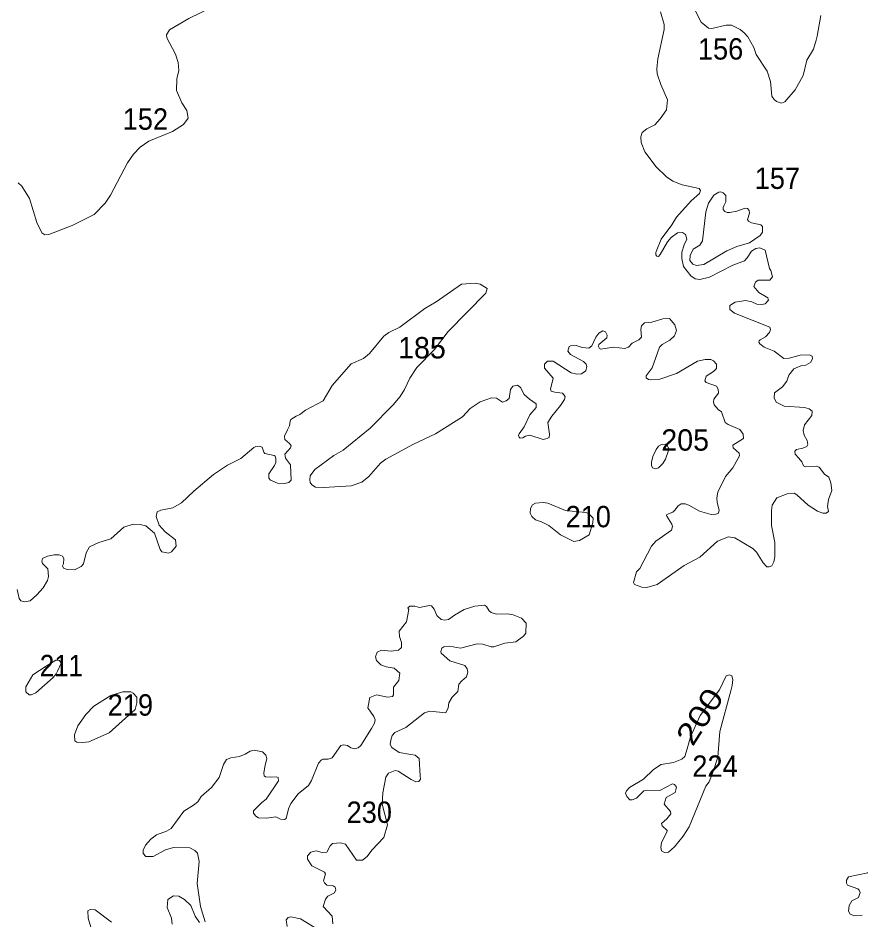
# Model space of a CAD drawing. Extents: x 499.9 to 555.3, y 9281.5 to 9336.8.
# Drawn here: x 517.78 to 524.08, y 9290.01 to 9296.75 of the extents above; entities that cross this region are included whole.
import ezdxf
from ezdxf.enums import TextEntityAlignment as Align

# ---------------------------------------------------------------- set-up
doc = ezdxf.new("R2010")
doc.units = 0
doc.header["$LTSCALE"] = 0.064
doc.layers.add('2', color=7, linetype='Continuous', lineweight=13)
doc.layers.add('21', color=7, linetype='Continuous')
doc.layers.add('61', color=7, linetype='Continuous')

msp = doc.modelspace()

# ---------------------------------------------------------------- linework, layer by layer
at = {"layer": '2'}
for points in [[(523.7837, 9296.7727), (523.7578, 9296.6182), (523.7487, 9296.5884), (523.7291, 9296.5232), (523.6789, 9296.4391), (523.6517, 9296.3246), (523.5912, 9296.217), (523.5154, 9296.1281), (523.4894, 9296.1188), (523.4519, 9296.1303), (523.4363, 9296.1464), (523.419, 9296.1714), (523.4079, 9296.2792), (523.3821, 9296.3564), (523.3004, 9296.481), (523.2842, 9296.5352), (523.2393, 9296.6135), (523.2122, 9296.6453), (523.1814, 9296.6695), (523.1151, 9296.7008), (523.0763, 9296.7008), (522.9685, 9296.6759), (522.9436, 9296.6793), (522.8905, 9296.7244), (522.8139, 9296.872)], [(517.7802, 9295.5217), (517.8084, 9295.4973), (517.8661, 9295.4039), (517.9198, 9295.2245), (517.958, 9295.1473), (517.9799, 9295.1335), (518.0102, 9295.1353), (518.1845, 9295.2034), (518.3493, 9295.2842), (518.4324, 9295.3707), (518.4713, 9295.4302), (518.5984, 9295.6713), (518.6445, 9295.7365), (518.6938, 9295.7874), (518.7582, 9295.8323), (518.935, 9295.9051), (519.018, 9295.9578), (519.0516, 9296.0044), (519.0437, 9296.0627), (519.0054, 9296.1209), (518.9647, 9296.2117), (518.9676, 9296.3008), (518.9833, 9296.3629), (518.9785, 9296.4225), (518.9576, 9296.4838), (518.8921, 9296.607), (518.8917, 9296.6301), (518.9136, 9296.6659), (519.0567, 9296.752), (519.2374, 9296.8376)], [(522.5854, 9296.8007), (522.6136, 9296.7066), (522.6138, 9296.6684), (522.5659, 9296.4505), (522.5581, 9296.3741), (522.5613, 9296.3375), (522.5873, 9296.2585), (522.6374, 9296.1421), (522.6312, 9296.0687), (522.584, 9295.9998), (522.5429, 9295.9556), (522.4824, 9295.9246), (522.4472, 9295.8989), (522.4388, 9295.8647), (522.4412, 9295.8243), (522.4679, 9295.7535), (522.5534, 9295.6411), (522.6292, 9295.5668), (522.6766, 9295.5342), (522.7467, 9295.5056), (522.8756, 9295.4789), (522.8854, 9295.4642), (522.8762, 9295.4407), (522.8144, 9295.3864), (522.7057, 9295.2652), (522.6711, 9295.2078), (522.5904, 9295.099), (522.558, 9295.0212), (522.5507, 9295.0001), (522.551, 9294.9838), (522.5581, 9294.9719), (522.5696, 9294.9696), (522.5839, 9294.9857), (522.638, 9295.0808), (522.6659, 9295.1136), (522.7135, 9295.1471)], [(522.7135, 9295.1471), (522.7492, 9295.1498), (522.7712, 9295.1362), (522.7821, 9295.0991), (522.7619, 9295.0585), (522.746, 9295.002)], [(522.746, 9295.002), (522.7447, 9294.9565), (522.7583, 9294.896), (522.8126, 9294.8267), (522.8454, 9294.8024), (522.8804, 9294.7993), (522.9505, 9294.8164), (523.1264, 9294.9057), (523.2137, 9294.9378), (523.2345, 9294.96), (523.2648, 9295.0107), (523.2977, 9295.031), (523.3277, 9295.0347), (523.3683, 9295.0175), (523.4002, 9294.8809), (523.4102, 9294.8659), (523.422, 9294.8184), (523.4023, 9294.793), (523.3152, 9294.7938), (523.2969, 9294.7786), (523.2844, 9294.7451), (523.3195, 9294.7011), (523.3873, 9294.661), (523.3916, 9294.6514), (523.393, 9294.6427), (523.3681, 9294.6158), (523.3435, 9294.6116), (523.3062, 9294.6147), (523.2687, 9294.6306), (523.221, 9294.6413), (523.1439, 9294.6287), (523.1031, 9294.6047), (523.1048, 9294.5727), (523.1392, 9294.5468), (523.4023, 9294.4413), (523.4091, 9294.4243), (523.401, 9294.4023), (523.3698, 9294.3696), (523.3317, 9294.3462), (523.322, 9294.3382), (523.3198, 9294.3294), (523.3274, 9294.3156), (523.3603, 9294.2916), (523.4359, 9294.2615), (523.5083, 9294.2074), (523.5487, 9294.2089), (523.6297, 9294.233), (523.6991, 9294.2342), (523.7198, 9294.2253), (523.7229, 9294.204), (523.7081, 9294.1781), (523.6722, 9294.1564), (523.6341, 9294.1513), (523.5834, 9294.1299), (523.545, 9294.0813), (523.5304, 9294.0385), (523.4988, 9293.9945), (523.4371, 9293.9506), (523.4352, 9293.9118), (523.4513, 9293.8804), (523.5092, 9293.851), (523.6619, 9293.8395), (523.6967, 9293.8308), (523.7194, 9293.812), (523.7162, 9293.7799), (523.6617, 9293.7095), (523.6516, 9293.6685), (523.6586, 9293.6334), (523.6816, 9293.5927), (523.6876, 9293.5628), (523.6788, 9293.5493), (523.6494, 9293.5367), (523.6022, 9293.5262), (523.5906, 9293.5125), (523.5917, 9293.491), (523.6201, 9293.4615), (523.6432, 9293.4331), (523.6539, 9293.4042), (523.6694, 9293.3959), (523.7513, 9293.4012), (523.7728, 9293.3941), (523.812, 9293.3416), (523.8442, 9293.3197), (523.8601, 9293.2755), (523.8664, 9293.2195), (523.8407, 9293.1517), (523.8347, 9293.1), (523.8405, 9293.0629), (523.8233, 9293.0503), (523.7996, 9293.0485), (523.7586, 9293.0642), (523.6895, 9293.1098), (523.6052, 9293.1871), (523.5838, 9293.1995), (523.5335, 9293.1952)], [(522.1219, 9294.2975), (522.124, 9294.3122), (522.1837, 9294.3623), (522.186, 9294.3817), (522.1746, 9294.4072), (522.1533, 9294.4136), (522.1228, 9294.3964), (522.1008, 9294.3659), (522.0723, 9294.3021), (522.0502, 9294.2854), (521.9982, 9294.2891), (521.9542, 9294.3039), (521.9133, 9294.3025), (521.9026, 9294.2968), (521.8933, 9294.2619), (521.9116, 9294.2364), (522.0094, 9294.1852), (522.0299, 9294.165), (522.0332, 9294.1495), (522.0257, 9294.115), (521.9954, 9294.0912), (521.9605, 9294.091), (521.9177, 9294.1009), (521.7814, 9294.186), (521.7409, 9294.1863), (521.7178, 9294.1649), (521.718, 9294.1355), (521.7828, 9294.0588), (521.7628, 9293.9787), (521.7682, 9293.9633), (521.7949, 9293.954), (521.8528, 9293.9488), (521.8717, 9293.9228), (521.8668, 9293.9008), (521.8382, 9293.8554), (521.7719, 9293.7757), (521.7438, 9293.7271), (521.7558, 9293.6406), (521.7523, 9293.6169), (521.7368, 9293.6072), (521.7082, 9293.6016), (521.6079, 9293.6339), (521.5746, 9293.626), (521.5553, 9293.6138), (521.5362, 9293.611), (521.527, 9293.6175), (521.5235, 9293.6303), (521.5274, 9293.6442), (521.5653, 9293.6954), (521.6069, 9293.7843), (521.6563, 9293.8399), (521.6558, 9293.8684), (521.6054, 9293.9027), (521.5664, 9293.9383), (521.5394, 9293.9905), (521.5146, 9294.0075), (521.4819, 9294.001), (521.4641, 9293.976), (521.4538, 9293.9077), (521.4307, 9293.8901), (521.4047, 9293.8814), (521.3595, 9293.9092), (521.3207, 9293.9125), (521.2355, 9293.8831), (521.1614, 9293.8335), (521.105, 9293.7711), (520.9014, 9293.6436), (520.7367, 9293.5654), (520.5305, 9293.4542), (520.4916, 9293.4248), (520.4041, 9293.3233), (520.3514, 9293.2821), (520.2718, 9293.2538), (520.068, 9293.2412), (520.0055, 9293.2446), (519.9767, 9293.2608), (519.965, 9293.2782), (519.9622, 9293.2992), (519.966, 9293.3296), (519.999, 9293.3762), (520.1415, 9293.4809), (520.2121, 9293.5212), (520.4139, 9293.6847), (520.585, 9293.8591), (520.6376, 9293.9228), (520.6708, 9293.9755), (520.7097, 9294.0591), (520.764, 9294.1396), (520.8944, 9294.2734), (520.9973, 9294.4098), (521.2783, 9294.6956), (521.2885, 9294.7299), (521.2371, 9294.7624), (521.199, 9294.7713), (521.0977, 9294.7641)], [(521.0977, 9294.7641), (520.9076, 9294.631), (520.8218, 9294.5815), (520.6355, 9294.4427), (520.5535, 9294.4015), (520.5161, 9294.3753)], [(523.4399, 9292.8294), (523.4397, 9292.723), (523.4333, 9292.6857), (523.4186, 9292.6549), (523.3981, 9292.6481), (523.3799, 9292.6486), (523.3535, 9292.6769), (523.3029, 9292.7586), (523.2751, 9292.7847), (523.1419, 9292.8662), (523.0934, 9292.8717), (523.0128, 9292.841), (522.8786, 9292.7195), (522.7612, 9292.658), (522.5613, 9292.5169), (522.4842, 9292.493), (522.446, 9292.4948), (522.3919, 9292.5149), (522.3835, 9292.5304), (522.4052, 9292.6098), (522.43, 9292.6363), (522.518, 9292.8026), (522.5514, 9292.8409), (522.6664, 9292.9234), (522.6755, 9292.9497), (522.6712, 9292.9682), (522.632, 9293.0261), (522.6308, 9293.0349), (522.6336, 9293.0405), (522.677, 9293.0566), (522.6917, 9293.0725), (522.7173, 9293.104), (522.7396, 9293.1197), (522.7702, 9293.1203), (522.7968, 9293.1104), (522.878, 9293.0636), (522.9642, 9293.039), (522.9998, 9293.042), (523.0193, 9293.0504), (523.0242, 9293.0714), (523.0088, 9293.1305), (523.0071, 9293.1642), (523.0144, 9293.2062), (523.071, 9293.3229), (523.125, 9293.3897), (523.1769, 9293.4783), (523.1748, 9293.4982), (523.1284, 9293.5387), (523.1253, 9293.5591), (523.2071, 9293.6095), (523.2034, 9293.6418), (523.1783, 9293.6759), (523.0905, 9293.7134), (523.0681, 9293.7293), (523.0425, 9293.8079), (523.0169, 9293.8248), (522.9871, 9293.8612), (522.9812, 9293.8838), (522.9842, 9293.9016), (523.0194, 9293.9468), (523.0162, 9293.9778), (523.0029, 9293.9989), (522.928, 9294.0272), (522.9177, 9294.0388), (522.9266, 9294.0738), (522.9808, 9294.1096), (523.0034, 9294.1323), (523.0034, 9294.164), (522.9807, 9294.1898), (522.9607, 9294.1989), (522.9186, 9294.1991), (522.8618, 9294.1867), (522.7045, 9294.0957), (522.5812, 9294.0514), (522.5136, 9294.0464), (522.4947, 9294.0506), (522.4772, 9294.0615), (522.478, 9294.0762), (522.5234, 9294.1378), (522.5774, 9294.2929), (522.5977, 9294.3113), (522.6552, 9294.344), (522.6898, 9294.3775), (522.7042, 9294.4164), (522.6933, 9294.4585), (522.6516, 9294.5076), (522.6028, 9294.5046), (522.5207, 9294.4795), (522.4656, 9294.4739), (522.4429, 9294.4525), (522.4373, 9294.4235), (522.4424, 9294.3667), (522.4237, 9294.3469), (522.3742, 9294.3219), (522.3458, 9294.2907)], [(520.5161, 9294.3753), (520.4079, 9294.2453), (520.3648, 9294.2068), (520.2706, 9294.1663), (520.1294, 9294.0049), (520.0618, 9293.8901), (519.9295, 9293.8207), (519.8879, 9293.7892), (519.8606, 9293.7759), (519.821, 9293.7501), (519.8143, 9293.7388), (519.8101, 9293.703), (519.7964, 9293.6723), (519.7731, 9293.627), (519.7767, 9293.6005), (519.8107, 9293.5714), (519.8176, 9293.5619), (519.8233, 9293.5542), (519.8192, 9293.5379), (519.8016, 9293.5189), (519.7748, 9293.4901), (519.7795, 9293.4609), (519.8181, 9293.411), (519.8236, 9293.2968), (519.8052, 9293.2797), (519.7721, 9293.2713), (519.7197, 9293.2729), (519.6686, 9293.2963), (519.6568, 9293.3118), (519.6554, 9293.3443), (519.6991, 9293.4075), (519.7077, 9293.4296), (519.7086, 9293.4604), (519.703, 9293.4752), (519.6948, 9293.4802), (519.6272, 9293.4955), (519.6189, 9293.5067), (519.6053, 9293.5446), (519.585, 9293.5509), (519.5586, 9293.549), (519.5431, 9293.5418), (519.4475, 9293.4587), (519.3456, 9293.4093), (519.2413, 9293.3397), (519.0943, 9293.215), (519.0034, 9293.1261), (518.9388, 9293.0884), (518.8475, 9293.0724), (518.8215, 9293.0592), (518.8134, 9293.0256), (518.8345, 9292.9588), (518.8801, 9292.91), (518.9578, 9292.8501), (518.9639, 9292.8035), (518.9286, 9292.7601), (518.9054, 9292.7511), (518.8549, 9292.7602), (518.843, 9292.7789), (518.8018, 9292.8987), (518.7366, 9292.956), (518.6946, 9292.9654), (518.6422, 9292.967), (518.571, 9292.9456), (518.475, 9292.8572), (518.3843, 9292.83), (518.3157, 9292.7988), (518.2894, 9292.7531), (518.2698, 9292.6692), (518.2531, 9292.6513), (518.203, 9292.6261), (518.1472, 9292.6282), (518.1208, 9292.6369), (518.1132, 9292.6552), (518.1206, 9292.6694), (518.1216, 9292.711), (518.1133, 9292.7285), (518.0874, 9292.7384), (518.0501, 9292.7378), (518, 9292.7284), (517.9626, 9292.7111), (517.9572, 9292.6916), (517.9623, 9292.674), (518.003, 9292.6322), (518.0089, 9292.5757), (517.9997, 9292.5456), (517.9674, 9292.4908), (517.9219, 9292.4373), (517.8708, 9292.3929), (517.8281, 9292.3852), (517.802, 9292.3937), (517.7875, 9292.4114), (517.7739, 9292.4777)], [(522.3458, 9294.2907), (522.3178, 9294.2808), (522.2334, 9294.2913), (522.1383, 9294.2772), (522.1282, 9294.2808), (522.1219, 9294.2975)], [(523.5335, 9293.1952), (523.4553, 9293.164), (523.4212, 9293.1096), (523.4144, 9293.0707), (523.416, 9292.9569), (523.4399, 9292.8294)], [(519.7143, 9291.0773), (519.725, 9291.0724), (519.728, 9291.0471), (519.6364, 9290.9085), (519.6043, 9290.8854), (519.5416, 9290.8212), (519.5411, 9290.8041), (519.5594, 9290.781), (519.5794, 9290.7694), (519.6384, 9290.7678), (519.7076, 9290.7772), (519.7427, 9290.76), (519.7738, 9290.7584), (519.785, 9290.7643), (519.8019, 9290.8368), (519.8207, 9290.8774), (519.8756, 9290.9498), (519.9537, 9291.0127), (519.9758, 9291.048), (520.0284, 9291.1782), (520.0494, 9291.2047), (520.0602, 9291.2094), (520.0987, 9291.2082), (520.1292, 9291.2185), (520.1949, 9291.31), (520.2134, 9291.3162), (520.2441, 9291.3104), (520.2689, 9291.2932), (520.2967, 9291.2864), (520.324, 9291.2936), (520.343, 9291.3111), (520.4234, 9291.4371), (520.4454, 9291.4793), (520.4505, 9291.5024), (520.4412, 9291.5269), (520.397, 9291.5938), (520.4114, 9291.6699), (520.4605, 9291.6906), (520.5437, 9291.6734), (520.58, 9291.6776), (520.5871, 9291.6894), (520.588, 9291.7473), (520.6284, 9291.7977), (520.6363, 9291.8521), (520.5931, 9291.8893), (520.5344, 9291.8992), (520.4924, 9291.9139), (520.4623, 9291.9471), (520.4546, 9291.974), (520.4672, 9292.0105), (520.4986, 9292.0243), (520.5711, 9292.0173), (520.6265, 9292.024), (520.649, 9292.0436), (520.6484, 9292.0822), (520.6325, 9292.1254), (520.6295, 9292.1666), (520.6848, 9292.236), (520.702, 9292.3282), (520.6967, 9292.3422), (520.7096, 9292.3543), (520.7469, 9292.3543), (520.7827, 9292.3449), (520.8575, 9292.3589), (520.8729, 9292.3549), (520.8914, 9292.331), (520.9122, 9292.2833), (520.9443, 9292.2545), (520.9713, 9292.2481), (521.0001, 9292.2537), (521.0436, 9292.2864), (521.1162, 9292.328), (521.1965, 9292.3546), (521.2688, 9292.3606), (521.2846, 9292.3511), (521.304, 9292.318), (521.3184, 9292.3072), (521.3582, 9292.2942), (521.444, 9292.2956), (521.4836, 9292.2895), (521.5452, 9292.2641), (521.5808, 9292.2265), (521.5778, 9292.1521), (521.5596, 9292.1279), (521.5045, 9292.0869), (521.42, 9292.0771), (521.3398, 9292.0493), (521.3199, 9292.0492), (521.257, 9292.0694), (521.2149, 9292.0711), (521.0901, 9292.0394), (521.0071, 9292.0552), (520.9643, 9292.0505), (520.9486, 9292.0386), (520.9414, 9292.0146)], [(520.9414, 9292.0146), (520.944, 9292.0009), (521.0096, 9291.9456), (521.1212, 9291.9095), (521.1394, 9291.8856), (521.1455, 9291.8591)], [(521.1455, 9291.8591), (521.1332, 9291.8259), (521.1005, 9291.7952), (521.0782, 9291.7703), (521.0697, 9291.7149), (521.0272, 9291.6717), (521.0025, 9291.6303), (520.9982, 9291.5938), (520.9809, 9291.5565), (520.8594, 9291.5668), (520.8209, 9291.5557), (520.6806, 9291.4463), (520.5973, 9291.4084), (520.5792, 9291.385), (520.5672, 9291.3499), (520.5639, 9291.3192), (520.5766, 9291.2966), (520.6309, 9291.2581), (520.7183, 9291.2435), (520.7503, 9291.2377), (520.7812, 9291.2136), (520.7882, 9291.0844), (520.7911, 9291.0583), (520.7779, 9291.0425), (520.7542, 9291.0392), (520.7216, 9291.0576), (520.6237, 9291.1186), (520.6003, 9291.1241), (520.5497, 9291.1032), (520.532, 9291.0744), (520.5083, 9290.9555), (520.5036, 9290.8711), (520.5438, 9290.7164), (520.5154, 9290.6229), (520.4275, 9290.5281), (520.3919, 9290.4798), (520.3568, 9290.454), (520.312, 9290.4518), (520.2294, 9290.5719), (520.1922, 9290.583), (520.1322, 9290.5777), (520.1158, 9290.5608), (520.0902, 9290.5132), (520.0539, 9290.51), (520.0099, 9290.5222), (519.9704, 9290.5127), (519.9463, 9290.4856), (519.9452, 9290.4599), (519.9787, 9290.4093), (520.0731, 9290.3631), (520.0804, 9290.3496), (520.0655, 9290.2987), (520.073, 9290.282), (520.0909, 9290.2659), (520.1372, 9290.2599), (520.1519, 9290.2505), (520.1561, 9290.2298), (520.147, 9290.2082), (520.0983, 9290.1837), (520.0789, 9290.1613), (520.0612, 9290.1055), (520.129, 9290.0339), (520.134, 9289.9775)], [(519.1805, 9289.992), (519.1458, 9290.1072), (519.119, 9290.2773), (519.1361, 9290.4439), (519.1233, 9290.505), (519.1017, 9290.5253), (519.0662, 9290.5447), (518.9429, 9290.5465), (518.8842, 9290.5302), (518.79, 9290.4801), (518.7364, 9290.4811), (518.7167, 9290.5029), (518.7155, 9290.5275), (518.7331, 9290.5648), (518.7746, 9290.6108), (518.8164, 9290.6434), (518.8903, 9290.6688), (518.926, 9290.6899), (519.0213, 9290.8197), (519.0933, 9290.8633), (519.1242, 9290.8896), (519.1503, 9290.9298), (519.2268, 9290.997), (519.2857, 9291.0718), (519.3161, 9291.1696), (519.3401, 9291.2065), (519.3714, 9291.2188), (519.4363, 9291.2296), (519.4793, 9291.245), (519.5151, 9291.2688), (519.547, 9291.2749), (519.6091, 9291.2647), (519.6338, 9291.2379), (519.6421, 9291.2143), (519.6259, 9291.1511)], [(519.6259, 9291.1511), (519.6175, 9291.1035), (519.6208, 9291.0844), (519.6317, 9291.077), (519.671, 9291.075), (519.7143, 9291.0773)], [(523.9909, 9290.3282), (524.135, 9290.3585), (524.1688, 9290.3904), (524.1893, 9290.4288), (524.1965, 9290.4786), (524.1894, 9290.5018)], [(524.0924, 9290.0418), (524.0351, 9290.0357), (524.004, 9290.049), (523.9909, 9290.0713), (523.9967, 9290.1127), (524.0172, 9290.1479), (524.065, 9290.1743), (524.0775, 9290.2097), (524.0722, 9290.2271), (524.0603, 9290.2391), (523.985, 9290.2646), (523.9762, 9290.2801), (523.9752, 9290.302), (523.9909, 9290.3282)], [(518.9338, 9289.9729), (518.9276, 9290.0181), (518.8965, 9290.0991), (518.9011, 9290.158), (518.943, 9290.1851), (518.9833, 9290.1835), (519.0248, 9290.1597), (519.0724, 9290.1134), (519.1041, 9290.0348), (519.1376, 9289.9852)], [(518.3259, 9289.9519), (518.3054, 9290.0189), (518.3027, 9290.0735), (518.3205, 9290.0847), (518.3562, 9290.0812), (518.478, 9289.989)], [(520.0284, 9289.9318), (519.8921, 9290.0148), (519.8197, 9290.0291), (519.8017, 9290.0242), (519.7859, 9290.0068), (519.7924, 9289.9564)]]:
    msp.add_lwpolyline(points, dxfattribs=at)
for points in [[(523.0818, 9295.0126), (523.155, 9295.0461), (523.2498, 9295.0735), (523.3301, 9295.1281), (523.3475, 9295.1532), (523.3492, 9295.1956), (523.3355, 9295.2067), (523.2655, 9295.2219), (523.2428, 9295.2343), (523.2364, 9295.2476), (523.2514, 9295.2935), (523.249, 9295.315), (523.2362, 9295.3298), (523.2193, 9295.3314), (523.1554, 9295.3108), (523.1047, 9295.2991), (523.0835, 9295.3004), (523.0654, 9295.3063), (523.0538, 9295.3224), (523.053, 9295.3376), (523.0614, 9295.3535), (523.0735, 9295.3787), (523.0737, 9295.4263), (523.0538, 9295.4478), (523.0363, 9295.4539), (523.0204, 9295.4512), (522.9842, 9295.4304), (522.9445, 9295.3698), (522.9255, 9295.3039), (522.8992, 9295.0866), (522.8797, 9295.0551), (522.8284, 9295.0243), (522.8082, 9294.979), (522.8035, 9294.941), (522.8272, 9294.9139), (522.855, 9294.9035), (522.909, 9294.9111)], [(522.5519, 9293.5258), (522.5274, 9293.4741), (522.5188, 9293.431), (522.5174, 9293.4052), (522.526, 9293.3879), (522.5461, 9293.3807), (522.5691, 9293.3894), (522.6036, 9293.4224), (522.6237, 9293.454), (522.6438, 9293.51), (522.6452, 9293.5359), (522.638, 9293.5531), (522.6194, 9293.566), (522.5921, 9293.5632), (522.5705, 9293.5517)], [(521.7497, 9292.9579), (521.8385, 9292.8885), (521.9378, 9292.8388), (521.9802, 9292.8439), (522.0524, 9292.8867), (522.0791, 9292.9763), (522.0818, 9293.0121), (522.046, 9293.0464), (522.0275, 9293.0548), (521.8754, 9293.0704), (521.7416, 9293.1251), (521.7085, 9293.1295), (521.6506, 9293.1237), (521.6277, 9293.1108), (521.6128, 9293.0841), (521.6114, 9293.0485), (521.6236, 9293.0237), (521.65, 9293.0005), (521.6963, 9292.9859)], [(517.9129, 9291.706), (518.044, 9291.819), (518.0646, 9291.8482), (518.0765, 9291.8667), (518.1032, 9291.926), (518.0965, 9291.9405), (518.0905, 9291.948), (518.0619, 9291.9493), (517.9902, 9291.9052), (517.8916, 9291.8389), (517.838, 9291.7494), (517.8391, 9291.7133), (517.8632, 9291.6905), (517.8786, 9291.6896)], [(522.7839, 9291.2848), (522.8099, 9291.3758), (522.8824, 9291.5343), (523.0266, 9291.7276), (523.0759, 9291.8318), (523.1008, 9291.8407), (523.1178, 9291.8319), (523.1257, 9291.8042), (523.1201, 9291.7606), (523.1113, 9291.7193), (523.0292, 9291.4147), (523.0133, 9291.2245), (522.9813, 9291.1243), (522.9491, 9291.0396), (522.9254, 9291.0056), (522.8004, 9290.7031), (522.7543, 9290.6319), (522.6889, 9290.5531), (522.6451, 9290.5123), (522.614, 9290.5101), (522.5934, 9290.5229), (522.587, 9290.5482), (522.5933, 9290.5847), (522.6336, 9290.6625), (522.6345, 9290.6757), (522.5967, 9290.7106), (522.5935, 9290.7272), (522.6334, 9290.762), (522.6613, 9290.8002), (522.6588, 9290.8165), (522.6127, 9290.872), (522.6269, 9290.9217), (522.6943, 9290.9585), (522.7039, 9290.9992), (522.689, 9291.0201), (522.6742, 9291.0251), (522.5804, 9290.9749), (522.4618, 9290.9729), (522.4052, 9290.9175), (522.3729, 9290.9032), (522.3562, 9290.9048), (522.3331, 9290.9299), (522.3247, 9290.9552), (522.3317, 9290.9727), (522.3546, 9290.9968), (522.4588, 9291.0601), (522.5318, 9291.131), (522.5893, 9291.1697), (522.6814, 9291.183), (522.7452, 9291.2085), (522.7663, 9291.2294)], [(518.4607, 9291.4065), (518.6561, 9291.5814), (518.6682, 9291.6295), (518.6683, 9291.6715), (518.6421, 9291.7037), (518.6229, 9291.7114), (518.5642, 9291.7115), (518.4735, 9291.684), (518.3463, 9291.6044), (518.2874, 9291.5422), (518.2269, 9291.4585), (518.2037, 9291.3916), (518.2039, 9291.3463), (518.2204, 9291.336), (518.2649, 9291.3329), (518.3086, 9291.3392)]]:
    msp.add_lwpolyline(points, close=True, dxfattribs=at)

# ---------------------------------------------------------------- texts
at = {"layer": '21'}
for s, width, p in [('156', 0.95, (522.865, 9296.4441)), ('152', 0.95, (518.563, 9295.9189)), ('157', 0.95, (523.2899, 9295.4763)), ('210', 0.95, (521.8752, 9292.944)), ('211', 0.9, (517.9434, 9291.8293)), ('219', 0.95, (518.4509, 9291.5342)), ('224', 0.95, (522.8234, 9291.0765)), ('230', 0.95, (520.2375, 9290.7317))]:
    msp.add_text(s, height=0.16, dxfattribs=dict(at, width=width)).set_placement(p)
for s, p in [('185', (520.6226, 9294.2075)), ('205', (522.5913, 9293.5173))]:
    msp.add_text(s, height=0.16, dxfattribs=at).set_placement(p)
at = {"layer": '61', "width": 1.25}
msp.add_text('200', height=0.16, rotation=57.459, dxfattribs=at).set_placement((522.946, 9291.4852), align=Align.CENTER)

doc.saveas('drawing.dxf')
